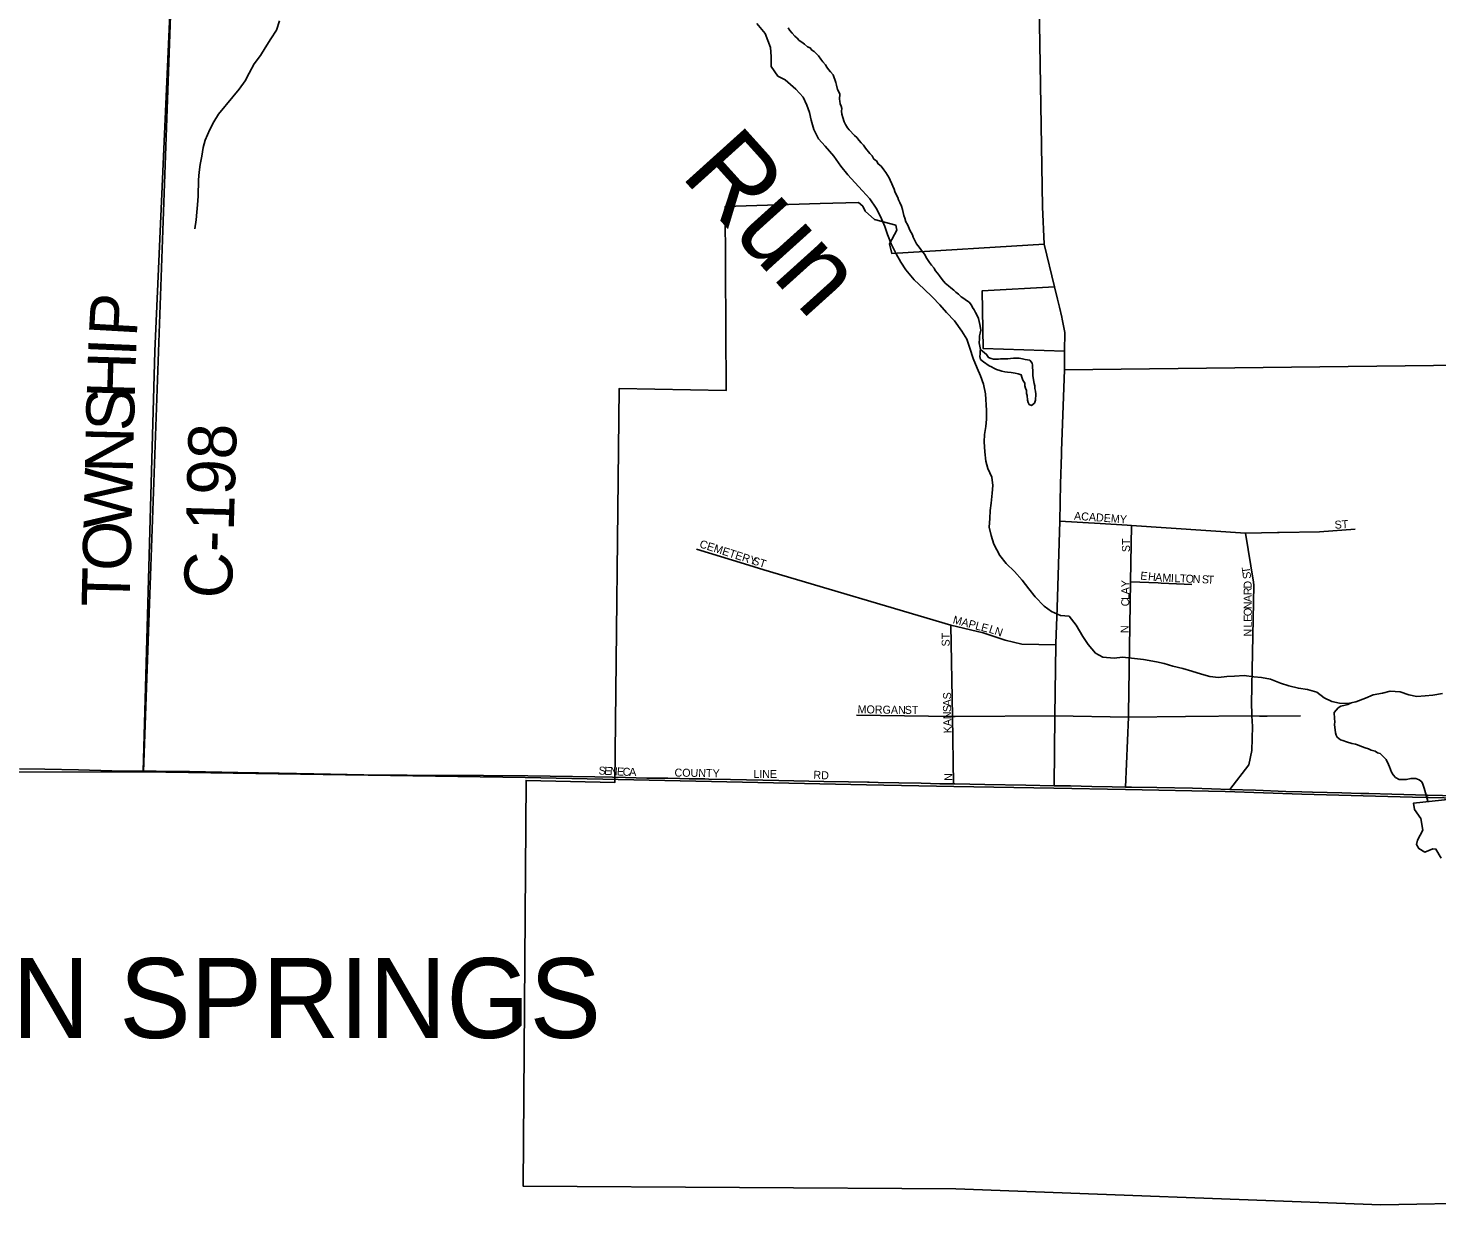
# Model space of a CAD drawing. Extents: x 1588073 to 2013523, y 1090242 to 1357120.
# Drawn here: x 1810221 to 1819023, y 1184242 to 1191598 of the extents above; entities that cross this region are included whole.
import ezdxf

# ---------------------------------------------------------------- set-up
doc = ezdxf.new("R2010")
doc.units = 0
for name, color, linetype in [('GM_X_Adjacent_County', 7, 'Continuous'), ('GM_X_City_Street', 7, 'Continuous'), ('GM_X_City_Street_Text', 7, 'Continuous'), ('GM_X_Corporation', 7, 'Continuous'), ('GM_X_Corporation_Text', 7, 'Continuous'), ('GM_X_County', 7, 'Continuous'), ('GM_X_County_Road', 7, 'Continuous'), ('GM_X_County_Road_Text', 7, 'Continuous'), ('GM_X_Minor_Lake', 7, 'Continuous'), ('GM_X_Minor_River', 7, 'Continuous'), ('GM_X_Minor_River_Text', 7, 'Continuous'), ('GM_X_State_Route', 7, 'Continuous'), ('GM_X_Township', 7, 'Continuous')]:
    doc.layers.add(name, color=color, linetype=linetype)

msp = doc.modelspace()

# ---------------------------------------------------------------- linework, layer by layer
at = {"layer": 'GM_X_Adjacent_County'}
msp.add_lwpolyline([(1808199.1, 1186945.3), (1810941.7, 1186950.1), (1813327.6, 1186913.8), (1815460.3, 1186868.8), (1816004.5, 1186857.3), (1816630.6, 1186847.6), (1817077.3, 1186837.8), (1817700, 1186825.7), (1818179.8, 1186809.7), (1818870.8, 1186791.5), (1819168.2, 1186783.7), (1821834.9, 1186718.2), (1827562, 1186497.2), (1829632.6, 1186472.1), (1832498.6, 1186486.1), (1836614.4, 1186489.9), (1837772, 1186479.8), (1843067.6, 1186456.2), (1845738.5, 1186418.9), (1848392.9, 1186377.7), (1851013.5, 1186348.9), (1853644.9, 1186323.7), (1853689.8, 1186323.9), (1859010.8, 1186261.7)], dxfattribs=at)
at = {"layer": 'GM_X_City_Street'}
for points in [[(1816666.7, 1188515.8), (1816919.2, 1188501.9), (1817088.6, 1188490.8)], [(1817088.6, 1188490.8), (1817114.7, 1188489.1), (1817827.6, 1188441.1), (1818026.6, 1188444.8), (1818037.9, 1188445)], [(1817096.2, 1187313.9), (1817108.3, 1188136.5), (1817114.7, 1188489.1)], [(1818037.9, 1188445), (1818290.1, 1188449.9), (1818512.6, 1188467.3)], [(1817876.8, 1188135.8), (1817827.6, 1188441.1)], [(1814397.8, 1188341), (1814697.6, 1188248.9)], [(1814697.6, 1188248.9), (1814817.6, 1188212.1), (1815985.8, 1187867)], [(1817108.3, 1188136.5), (1817281.4, 1188130.1), (1817300.6, 1188129.2)], [(1817300.6, 1188129.2), (1817492.9, 1188120.5)], [(1817866.7, 1187311.8), (1817864.7, 1187376.1), (1817879.9, 1188116.5), (1817876.8, 1188135.8)], [(1815985.8, 1187867), (1816189, 1187817.4), (1816324.8, 1187771.6), (1816429.4, 1187747.9), (1816643.1, 1187744.1)], [(1816003.2, 1186874), (1815996.8, 1187294.2), (1815985.8, 1187867)], [(1815397.5, 1187303.9), (1815996.8, 1187294.2), (1816013.8, 1187294.4)], [(1816013.8, 1187294.4), (1816635.1, 1187300.1), (1817095.8, 1187291.8), (1817451.8, 1187295.2)], [(1817078.4, 1186854.4), (1817095.8, 1187291.8), (1817096.2, 1187313.9)], [(1817451.8, 1187295.2), (1817867.1, 1187299.2), (1817914, 1187298)], [(1817729.3, 1186839.5), (1817847.9, 1186992.3), (1817867.9, 1187083.6), (1817871.1, 1187231.8), (1817867.1, 1187299.2), (1817866.7, 1187311.8)], [(1817914, 1187298), (1817962.5, 1187296.7), (1818170.8, 1187300)], [(1813761.6, 1186917.3), (1813872.7, 1186915.4), (1813954.4, 1186913.9), (1814086, 1186910.4), (1814144.7, 1186910), (1814217.1, 1186909.4), (1814293.9, 1186907.4), (1814351.4, 1186905.9), (1814449.2, 1186904.6), (1814473.8, 1186903.9), (1814610.1, 1186901.2), (1814912.3, 1186895.1), (1815192.2, 1186889.8), (1815345.9, 1186886.2), (1815465.1, 1186884), (1815475.8, 1186883.8), (1815532.4, 1186882.7), (1815661.1, 1186880.2), (1815800, 1186877.4), (1815917.3, 1186875.1), (1816003.2, 1186874)], [(1816003.2, 1186874), (1816012.2, 1186873.9), (1816197.7, 1186870.3), (1816454.8, 1186865.3), (1816632, 1186861.2), (1816733.3, 1186861), (1816866.5, 1186858.5), (1816995, 1186856), (1817078.4, 1186854.4)], [(1817078.4, 1186854.4), (1817116, 1186853.5), (1817273, 1186850.8), (1817496.2, 1186846.9), (1817614.2, 1186843), (1817729.3, 1186839.5), (1817889.5, 1186833.8), (1818079.9, 1186827.2), (1818179, 1186823.8), (1818245.5, 1186822.5), (1818429.8, 1186817.4), (1818547.3, 1186814.2)], [(1818547.3, 1186814.2), (1818598.3, 1186812.8), (1818742.1, 1186809.4)], [(1818742.1, 1186809.4), (1818963.9, 1186803.4)]]:
    msp.add_lwpolyline(points, dxfattribs=at)
at = {"layer": 'GM_X_Corporation'}
for points in [[(1819345.1, 1184254.3), (1818672.9, 1184242.2), (1816017.3, 1184341.9), (1813314.4, 1184358.2), (1813332.8, 1186895.9), (1813887.7, 1186882.9), (1813914.9, 1189346.7), (1814581.9, 1189332.9), (1814575.4, 1190482.8), (1815170, 1190501.9), (1815408.8, 1190509.4), (1815436.4, 1190485.5), (1815451.3, 1190455.1), (1815509.5, 1190403.2), (1815642.7, 1190366.3), (1815648, 1190335.1), (1815604, 1190249.2), (1815616.7, 1190189.7), (1816568.8, 1190248.2), (1816633.7, 1189980.6), (1816182, 1189957), (1816188.9, 1189595.7), (1816697.1, 1189579), (1816695.6, 1189462), (1819179.9, 1189491.5)], [(1819168.2, 1186783.7), (1818877, 1186752.9), (1818883.3, 1186714.4), (1818923.8, 1186658.5), (1818935.6, 1186584.5), (1818902.7, 1186522.7), (1818895, 1186495.7), (1818910, 1186469.8), (1818947.3, 1186446.5), (1818997.5, 1186468.8), (1819017.4, 1186466), (1819048.9, 1186409.2)]]:
    msp.add_lwpolyline(points, dxfattribs=at)
at = {"layer": 'GM_X_County'}
msp.add_lwpolyline([(1859010.8, 1186261.7), (1853689.8, 1186323.9), (1853644.9, 1186323.7), (1851013.5, 1186348.9), (1848392.9, 1186377.7), (1845738.5, 1186418.9), (1843067.6, 1186456.2), (1837772, 1186479.8), (1836614.4, 1186489.9), (1832498.6, 1186486.1), (1829632.6, 1186472.1), (1827562, 1186497.2), (1821834.9, 1186718.2), (1819168.2, 1186783.7), (1818870.8, 1186791.5), (1818179.8, 1186809.7), (1817700, 1186825.7), (1817077.3, 1186837.8), (1816630.6, 1186847.6), (1816004.5, 1186857.3), (1815460.3, 1186868.8), (1813327.6, 1186913.8), (1810941.7, 1186950.1), (1808199.1, 1186945.3)], dxfattribs=at)
at = {"layer": 'GM_X_County_Road'}
for points in [[(1811013.7, 1189578.6), (1811128.7, 1192201.7)], [(1810940.4, 1186953.9), (1811013.6, 1189576.5), (1811013.7, 1189578.6)], [(1810166.5, 1186968.4), (1810326.4, 1186966.1), (1810536.4, 1186960.7), (1810743.1, 1186955.8), (1810940.4, 1186953.9)], [(1810940.4, 1186953.9), (1811022, 1186953.2), (1811228.6, 1186950.4), (1811530.4, 1186946), (1811789.6, 1186941.3), (1812007.2, 1186937.2), (1812317.9, 1186931.3), (1812590.3, 1186928.1), (1813065.4, 1186925.8), (1813343.8, 1186924.8)], [(1813343.8, 1186924.8), (1813761.6, 1186917.3)], [(1818963.9, 1186803.4), (1819151.2, 1186798.4)]]:
    msp.add_lwpolyline(points, dxfattribs=at)
at = {"layer": 'GM_X_Minor_Lake'}
for points in [[(1816172.5, 1189589.3), (1816170.3, 1189581.3), (1816169.9, 1189563.3), (1816167.6, 1189545.3), (1816171.2, 1189527.2)], [(1816171.2, 1189527.2), (1816190.9, 1189512.8), (1816226.3, 1189488.1), (1816240.2, 1189481.8), (1816254, 1189473.5), (1816271.8, 1189465.1), (1816291.7, 1189458.7), (1816305.6, 1189454.4), (1816323.5, 1189450.1), (1816339.4, 1189447.8), (1816363.3, 1189445.3), (1816387.2, 1189440.8), (1816407.1, 1189436.4), (1816425, 1189432), (1816430.7, 1189415.9), (1816436.3, 1189397.8), (1816447.9, 1189379.5), (1816449.6, 1189361.4), (1816453.3, 1189347.3), (1816459, 1189333.2), (1816458.6, 1189315.2), (1816462.3, 1189301.1), (1816465.7, 1189273), (1816469.4, 1189258.9), (1816475.1, 1189244.7), (1816491, 1189240.4), (1816509.3, 1189254.1), (1816515.7, 1189272), (1816516.4, 1189310), (1816514.8, 1189328.1), (1816511.2, 1189346.2), (1816511.5, 1189362.2), (1816507.8, 1189376.3), (1816500.6, 1189412.5), (1816498.9, 1189426.5), (1816499.2, 1189440.6), (1816497.6, 1189458.6), (1816495.9, 1189476.7), (1816496.2, 1189490.7), (1816494.5, 1189504.7), (1816478.9, 1189523.1), (1816451, 1189527.6), (1816433.1, 1189532), (1816413.2, 1189534.4), (1816377.2, 1189535.1), (1816359.2, 1189533.5), (1816343.2, 1189531.8), (1816325.2, 1189532.2), (1816311.2, 1189530.4), (1816297.2, 1189530.7), (1816283.1, 1189529), (1816253.2, 1189529.6), (1816237.3, 1189533.9), (1816221.4, 1189540.3), (1816209.8, 1189558.5), (1816172.5, 1189589.3)]]:
    msp.add_lwpolyline(points, dxfattribs=at)
at = {"layer": 'GM_X_Minor_River'}
for points in [[(1811791, 1191643.5), (1811772.3, 1191585.6), (1811737.7, 1191531.8), (1811703, 1191476.1), (1811672.4, 1191428.3), (1811633.7, 1191374.6), (1811603, 1191316.8), (1811576.5, 1191269), (1811539.8, 1191217.3), (1811499.2, 1191169.6), (1811409.9, 1191060.4), (1811381.3, 1191012.6), (1811356.7, 1190964.7), (1811327.9, 1190898.9), (1811315.4, 1190852.9), (1811306.7, 1190798.9), (1811296.1, 1190746.9), (1811289.6, 1190698.9), (1811285, 1190650.8), (1811283.9, 1190548.6), (1811279.3, 1190494.5), (1811274.7, 1190448.5), (1811270.2, 1190400.4), (1811263.5, 1190344.4)], [(1814774.9, 1191627.2), (1814826.3, 1191564.5), (1814859.3, 1191478), (1814862.7, 1191421.8), (1814864, 1191357.7), (1814905.3, 1191299.1), (1814951.1, 1191274.6), (1815018.6, 1191217.7), (1815064.1, 1191167.1), (1815085.5, 1191116.8), (1815103, 1191070.5), (1815114.5, 1191022.2), (1815129.9, 1190965.9), (1815159.3, 1190907.5), (1815200.8, 1190860.9), (1815256.1, 1190798.2), (1815299.5, 1190735.6), (1815342.9, 1190681), (1815386.5, 1190634.4), (1815433.9, 1190581.8), (1815479.4, 1190531.2), (1815518.8, 1190472.6), (1815546.3, 1190420.2), (1815573.6, 1190357.8), (1815591, 1190307.5), (1815612.4, 1190249.2), (1815643.7, 1190186.7), (1815673.2, 1190136.3), (1815704.7, 1190087.8), (1815756.1, 1190025.1), (1815817.5, 1189968.3), (1815871, 1189917.6), (1815916.5, 1189869)], [(1814969, 1191600.4), (1814980.7, 1191584.2)], [(1814980.7, 1191584.2), (1814994.3, 1191567.9), (1815011.9, 1191547.5), (1815025.6, 1191535.2), (1815039.3, 1191520.9), (1815055.1, 1191510.6), (1815072.8, 1191498.2), (1815090.5, 1191481.8), (1815106.3, 1191475.5), (1815118, 1191461.2), (1815131.9, 1191452.9), (1815145.6, 1191440.7), (1815159.3, 1191426.4), (1815174.8, 1191404), (1815186.5, 1191387.8), (1815202.1, 1191369.4), (1815211.8, 1191355.2), (1815221.5, 1191341), (1815235.1, 1191324.7), (1815250.8, 1191306.3), (1815267.7, 1191257.9), (1815271.4, 1191241.8), (1815278.8, 1191215.7), (1815286.5, 1191199.5), (1815292.2, 1191185.3), (1815291.6, 1191155.3), (1815293.3, 1191141.2), (1815295, 1191125.2), (1815300.7, 1191111.1), (1815304.4, 1191097), (1815304, 1191078.9), (1815305.6, 1191060.9), (1815311.2, 1191040.7), (1815320.6, 1191012.5), (1815328.3, 1190996.3), (1815339.8, 1190976.1), (1815351.5, 1190961.8), (1815384.8, 1190927.1), (1815398.5, 1190914.8), (1815414.1, 1190896.5), (1815425.8, 1190882.2), (1815441.5, 1190867.9), (1815453.1, 1190847.6), (1815480.4, 1190815), (1815494.1, 1190800.7), (1815505.7, 1190780.4), (1815521.4, 1190768.1), (1815533, 1190749.9), (1815550.7, 1190735.5), (1815568.2, 1190713.1), (1815579.9, 1190696.8), (1815589.5, 1190678.6), (1815601.1, 1190662.4), (1815606.8, 1190648.2), (1815618.4, 1190626), (1815624, 1190609.8), (1815631.7, 1190591.6), (1815637.3, 1190577.5), (1815646.9, 1190555.3), (1815654.5, 1190539.1), (1815660.2, 1190525), (1815667.9, 1190508.8), (1815677.4, 1190484.6), (1815685, 1190464.4), (1815692.2, 1190428.2), (1815697.8, 1190410.1), (1815705.4, 1190387.9), (1815715, 1190371.6), (1815720.7, 1190355.5), (1815730.3, 1190335.3), (1815738, 1190321.1), (1815745.7, 1190306.9), (1815751.3, 1190290.8), (1815760.9, 1190270.6), (1815772.5, 1190250.3), (1815788, 1190230), (1815799.7, 1190215.7), (1815809.4, 1190199.5), (1815823, 1190183.2), (1815832.7, 1190165), (1815844.3, 1190146.7), (1815852, 1190132.5), (1815865.6, 1190116.2), (1815881.2, 1190097.9), (1815888.9, 1190083.7), (1815902.6, 1190067.4), (1815916.2, 1190049.1), (1815931.7, 1190026.8), (1815951.2, 1190004.4), (1815970.9, 1189987.9), (1815986.6, 1189975.6), (1816004.3, 1189961.2), (1816018, 1189946.9), (1816033.7, 1189934.6), (1816051.4, 1189918.2), (1816067.2, 1189907.9), (1816084.9, 1189895.5), (1816100.7, 1189885.2), (1816116.3, 1189866.8), (1816122, 1189852.7), (1816131.7, 1189838.5)], [(1815916.5, 1189869), (1815960, 1189820.5), (1816009.5, 1189767.8), (1816054.8, 1189703.2), (1816086.3, 1189654.7), (1816105.7, 1189598.4), (1816125, 1189534.1), (1816150.3, 1189473.6), (1816171.8, 1189425.3), (1816191.2, 1189373), (1816202.6, 1189312.7), (1816209.4, 1189208.4), (1816208.8, 1189154.3), (1816204.3, 1189108.3), (1816195.7, 1189058.2), (1816195.2, 1189012.2), (1816198.5, 1188950), (1816205.8, 1188891.8), (1816217.3, 1188845.6), (1816242.7, 1188791.2), (1816248.1, 1188739), (1816243.6, 1188690.9), (1816238.9, 1188628.8), (1816232.3, 1188582.8), (1816229.8, 1188532.7), (1816225.1, 1188478.7), (1816238.6, 1188426.4), (1816254, 1188372.1), (1816293.2, 1188301.5), (1816332.7, 1188251), (1816384.2, 1188202.3), (1816431.7, 1188147.7), (1816473.1, 1188093.1), (1816512.6, 1188042.6), (1816570, 1187985.9), (1816615.7, 1187951.3), (1816671.5, 1187926.6), (1816725.5, 1187922.1), (1816768.9, 1187865.5), (1816810.2, 1187794.9), (1816843.6, 1187744.4), (1816891.1, 1187691.8), (1816936.9, 1187665.2), (1817006.9, 1187660.4), (1817059, 1187665.9), (1817115.1, 1187659.3), (1817189.1, 1187652.5), (1817271, 1187637.6), (1817319, 1187627), (1817372.9, 1187610.4), (1817434.8, 1187595.7), (1817492.7, 1187579.1), (1817552.5, 1187560.4), (1817604.4, 1187545.8), (1817658.4, 1187539.2), (1817710.6, 1187544.6), (1817758.7, 1187548.1), (1817818.8, 1187551.5), (1817878.8, 1187542.8), (1817926.8, 1187538.3), (1817982.8, 1187527.7), (1818046.6, 1187502.9), (1818098.4, 1187486.3), (1818158.4, 1187471.7), (1818214.3, 1187463), (1818272.2, 1187446.4), (1818317.9, 1187411.8), (1818367.7, 1187389.2), (1818413.7, 1187378.7), (1818465.7, 1187376.2), (1818515.9, 1187387.6), (1818576.2, 1187409), (1818624.5, 1187430.6), (1818682.8, 1187442), (1818730.9, 1187453.5), (1818793, 1187448.8), (1818848.9, 1187430.2), (1818898.8, 1187419.6), (1818948.9, 1187425.1), (1818997, 1187428.6), (1819059.2, 1187437.9)], [(1816131.7, 1189838.5), (1816141.3, 1189820.3), (1816149, 1189806.1), (1816158.5, 1189783.9), (1816167.7, 1189745.6), (1816171.3, 1189723.5), (1816173, 1189709.5), (1816168.6, 1189691.5), (1816166.3, 1189675.6), (1816165.9, 1189655.6), (1816163.4, 1189631.6), (1816170.9, 1189589.6)], [(1818381.1, 1187322), (1818383.1, 1187279.7), (1818384.7, 1187263.6), (1818384.3, 1187243.6), (1818386, 1187229.5), (1818389.3, 1187193.4), (1818393, 1187179.3), (1818400.7, 1187165.1), (1818420.3, 1187148.7), (1818436.2, 1187144.4), (1818458, 1187136), (1818491.8, 1187127.3), (1818513.7, 1187122.8), (1818527.6, 1187118.6), (1818541.5, 1187112.3), (1818559.4, 1187105.9), (1818575.2, 1187099.6), (1818595.1, 1187093.2), (1818612.9, 1187084.8), (1818636.7, 1187078.3), (1818652.5, 1187068), (1818668.4, 1187063.7), (1818686.1, 1187047.3), (1818705.6, 1187026.9), (1818720.9, 1186994.5), (1818726.6, 1186980.4), (1818739.9, 1186946.1), (1818749.6, 1186929.8), (1818765.2, 1186913.5), (1818787, 1186901.1), (1818810.9, 1186900.6), (1818833, 1186902.1), (1818861, 1186907.6), (1818891, 1186907), (1818912.8, 1186898.5), (1818928.6, 1186886.2), (1818936.3, 1186872), (1818943.8, 1186847.8), (1818966.7, 1186765.3), (1818958.9, 1186807.5)], [(1818381.9, 1187319.8), (1818406.5, 1187349.3), (1818422.7, 1187359), (1818450.8, 1187366.4), (1818466.9, 1187370.1), (1818483.1, 1187377.8), (1818489.1, 1187381.4)]]:
    msp.add_lwpolyline(points, dxfattribs=at)
at = {"layer": 'GM_X_State_Route'}
for points in [[(1816679.6, 1189791.6), (1816665.3, 1189853.4), (1816652.3, 1189904), (1816633.7, 1189980.6), (1816568.8, 1190248.2), (1816558.2, 1190481.2), (1816530.9, 1192135), (1816546.8, 1193942.6), (1816603.3, 1198446.4), (1816614.5, 1198995.3)], [(1816695.9, 1189479.2), (1816697.1, 1189579), (1816698.5, 1189696), (1816682.7, 1189778.3), (1816679.6, 1189791.6)], [(1816677.6, 1188955.8), (1816695.6, 1189462), (1816695.9, 1189479.2)], [(1816643.3, 1187751.6), (1816650, 1187974.6), (1816666.7, 1188515.8), (1816671.1, 1188749.8), (1816676.8, 1188933.3), (1816677.6, 1188955.8)], [(1816632, 1186861.2), (1816635.1, 1187300.1), (1816643.1, 1187744.1), (1816643.3, 1187751.6)]]:
    msp.add_lwpolyline(points, dxfattribs=at)
at = {"layer": 'GM_X_Township'}
for points in [[(1809425.1, 1217858.4), (1812123.4, 1217805.2), (1812026.1, 1215616.5), (1811813.3, 1210447.7), (1811805.7, 1210261.1), (1811615.1, 1205771.9), (1811529.4, 1202309.8), (1811481.8, 1199847.7), (1811472.6, 1199649.3), (1811128.7, 1192201.7), (1810941.7, 1186950.1), (1808199.1, 1186945.3)], [(1827562, 1186497.2), (1821834.9, 1186718.2), (1819168.2, 1186783.7), (1818870.8, 1186791.5), (1818179.8, 1186809.7), (1817700, 1186825.7), (1817077.3, 1186837.8), (1816630.6, 1186847.6), (1816004.5, 1186857.3), (1815460.3, 1186868.8), (1813327.6, 1186913.8), (1810941.7, 1186950.1), (1811128.7, 1192201.7), (1811472.6, 1199649.3)]]:
    msp.add_lwpolyline(points, dxfattribs=at)

# ---------------------------------------------------------------- texts
at = {"layer": 'GM_X_City_Street_Text'}
for s, rotation, p in [('ACADEMY', 355.91505, (1816754.7, 1188525.6)), ('ST', 3.57463, (1818385.8, 1188468.5)), ('CEMETERY', 342.28562, (1814411.7, 1188353.6)), ('ST', 90, (1817105.4, 1188322.7)), ('ST', 342.64753, (1814741.6, 1188248)), ('E', 354.33562, (1817168.5, 1188151.6)), ('H', 354.33243, (1817216.7, 1188146.8)), ('T', 98.1383, (1817858.5, 1188193.6)), ('S', 97.90016, (1817863.4, 1188158.5)), ('Y', 88.84155, (1817101.1, 1188102.4)), ('A', 355.04904, (1817261.2, 1188142.4)), ('M', 357.36798, (1817307.2, 1188138.5)), ('I', 357.72757, (1817360.3, 1188136)), ('L', 357.71758, (1817382.3, 1188135.2)), ('T', 357.70393, (1817417.5, 1188133.8)), ('O', 357.71288, (1817452.6, 1188132.4)), ('N', 357.70415, (1817496.6, 1188130.6)), ('S', 357.71206, (1817553.8, 1188128.3)), ('T', 357.70393, (1817588.9, 1188126.9)), ('D', 91.46334, (1817866.4, 1188095.3)), ('C', 89.95142, (1817101, 1187983.9)), ('L', 89.96392, (1817101, 1188023.5)), ('A', 89.95628, (1817101, 1188058.7)), ('R', 90.02429, (1817866.4, 1188054.3)), ('A', 90.03787, (1817866.5, 1188010.3)), ('O', 90.03787, (1817866.5, 1187922.3)), ('N', 90.02187, (1817866.5, 1187966.3)), ('MAPLE', 345.07025, (1815995.2, 1187878.4)), ('LN', 341.56687, (1816220.1, 1187821)), ('N', 90, (1817096.6, 1187816.7)), ('E', 90.02733, (1817866.5, 1187887.1)), ('L', 90.02733, (1817866.6, 1187851.9)), ('ST', 90, (1815979, 1187733.1)), ('N', 90.02187, (1817866.6, 1187794.7)), ('S', 90, (1815987.8, 1187402)), ('A', 90, (1815987.8, 1187358)), ('MORGAN', 359.07647, (1815403.4, 1187315.7)), ('ST', 0.00001, (1815698, 1187311.3)), ('S', 90.05466, (1815987.8, 1187322.8)), ('N', 90.87435, (1815988.5, 1187279)), ('A', 92.38322, (1815990.3, 1187235.4)), ('K', 92.44874, (1815992.2, 1187191.5)), ('S', 357.08847, (1813784.5, 1186932.9)), ('E', 357.10122, (1813819.6, 1186931.1)), ('N', 357.09175, (1813854.8, 1186929.3)), ('E', 357.08717, (1813898.7, 1186927.1)), ('C', 358.4557, (1813935.2, 1186925.2)), ('A', 359.92533, (1813976.2, 1186924.2)), ('COUNTY', 359.011, (1814259.4, 1186919.7)), ('LINE', 0.00001, (1814752, 1186910.9)), ('RD', 356.98902, (1815126.5, 1186906.5)), ('N', 90, (1815996.6, 1186892.7))]:
    msp.add_text(s, height=50, rotation=rotation, dxfattribs=at).set_placement(p)
at = {"layer": 'GM_X_Corporation_Text'}
msp.add_text('GREEN SPRINGS', height=500, rotation=0.00001, dxfattribs=at).set_placement((1808227.5, 1185285.1))
at = {"layer": 'GM_X_County_Road_Text'}
for s, rotation, p in [('P', 86.75783, (1810899.6, 1189664.4)), ('I', 87.57164, (1810894.5, 1189542.5)), ('H', 88.28034, (1810886.6, 1189279.6)), ('S', 88.5833, (1810881.6, 1189077.7)), ('N', 88.58282, (1810875.1, 1188813.7)), ('C-198', 88.34754, (1811493.4, 1188030.4)), ('W', 88.58331, (1810866.5, 1188466.2)), ('O', 88.58282, (1810859.9, 1188202.3)), ('T', 88.58562, (1810854.4, 1187978))]:
    msp.add_text(s, height=300, rotation=rotation, dxfattribs=at).set_placement(p)
at = {"layer": 'GM_X_Minor_River_Text'}
msp.add_text('Run', height=500.32, rotation=312.04767, dxfattribs=at).set_placement((1814291.1, 1190677.2))

doc.saveas('drawing.dxf')
